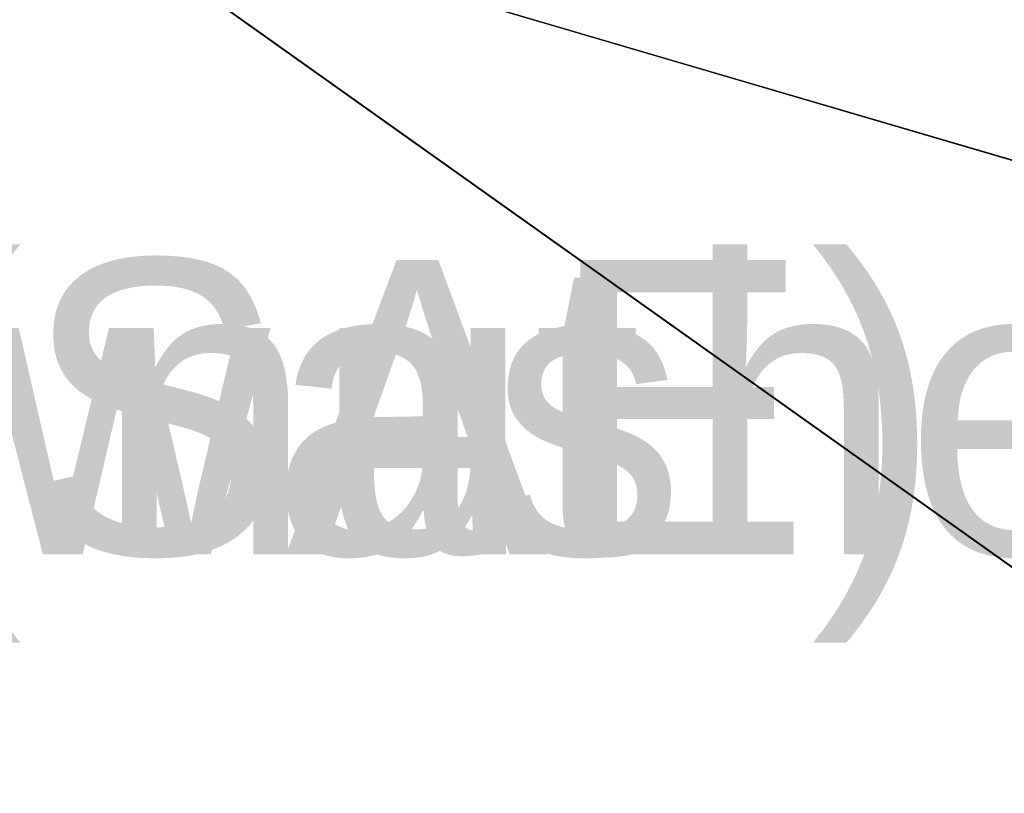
# Model space of a CAD drawing. Extents: x 219 to 498, y 110 to 382.
# Tile 408 of 656: x 232.95 to 236.29, y 242.18 to 244.81. Entities that reach past the tile are written whole.
import ezdxf

# ---------------------------------------------------------------- set-up
doc = ezdxf.new("R2010")
doc.units = 0
doc.header["$MEASUREMENT"] = 0
doc.layers.get('0').update_dxf_attribs({"color": 144, "linetype": 'CONTINUOUS'})
doc.layers.add('POTEAU', color=36, linetype='CONTINUOUS')
doc.layers.add('VOILE', color=134, linetype='CONTINUOUS')

# ---------------------------------------------------------------- blocks, each defined once
blk = doc.blocks.new('GROUP_16')
blk = doc.blocks.new('GROUP_17')
blk = doc.blocks.new('GROUP_15')
blk = doc.blocks.new('GROUP_14')
ref = blk.add_blockref('GROUP_16', (0, 0, 0.75))
ref.add_attrib('Skp_GroupInstanceName', '.500 flat washer (SAE)', (0, 0), dxfattribs={"height": 1})
ref = blk.add_blockref('GROUP_17', (0.1649, 0.1082, 0.0938))
ref.add_attrib('Skp_GroupInstanceName', '.500 bolt', (0, 0), dxfattribs={"height": 1})
ref = blk.add_blockref('GROUP_15', (0.1649, 0.1082, 0.3735))
ref.add_attrib('Skp_GroupInstanceName', '.500 hex nut', (0, 0), dxfattribs={"height": 1})
blk = doc.blocks.new('GROUP_22')
blk = doc.blocks.new('GROUP_20')
ref = blk.add_blockref('GROUP_22', (0, 0, 0.75))
ref.add_attrib('Skp_GroupInstanceName', '.500 flat washer (SAE)', (0, 0), dxfattribs={"height": 1})
blk = doc.blocks.new('GROUP_1')
at = {"color": 254}
for name, p in [('GROUP_14', (8.6351, 2.9786, 97.2686)), ('GROUP_20', (3.6351, 2.9786, 97.2686))]:
    blk.add_blockref(name, p, dxfattribs=at)
blk = doc.blocks.new('GROUPE_18')
at = {"color": 233}
blk.add_line((0, 117.5667, 0.1872), (28.5444, 109.6029, 7.6595), dxfattribs=at)
for p, q in [((11.3754, 109.6478, 3.3323), (0, 117.5667, 0.1872)), ((0, 117.5558), (11.3754, 109.6369, 3.1451)), ((0, 117.5558), (28.5444, 109.592, 7.4723))]:
    blk.add_line(p, q)
at = {"color": 22}
mesh = blk.add_polyface(dxfattribs=at)
corners = [(28.5444, 109.6029, 7.6595), (18.9787, 117.8673, 5.3059), (0, 117.5667, 0.1872)]
mesh.append_faces([[corners[k] for k in face] for face in [(0, 1, 2)]], dxfattribs={"color": 22})
mesh = blk.add_polyface(dxfattribs=at)
corners = [(28.5444, 109.592, 7.4723), (0, 117.5558), (18.9787, 117.8564, 5.1187)]
mesh.append_faces([[corners[k] for k in face] for face in [(0, 1, 2)]], dxfattribs={"color": 22})
mesh = blk.add_polyface(dxfattribs=at)
corners = [(28.5444, 109.6029, 7.6595), (0, 117.5667, 0.1872), (11.3754, 109.6478, 3.3323)]
mesh.append_faces([[corners[k] for k in face] for face in [(0, 1, 2)]], dxfattribs={"color": 22})
mesh = blk.add_polyface(dxfattribs=at)
corners = [(11.3754, 109.6369, 3.1451), (0, 117.5667, 0.1872), (0, 117.5558), (11.3754, 109.6478, 3.3323)]
mesh.append_faces([[corners[k] for k in face] for face in [(0, 1, 2), (1, 0, 3)]], dxfattribs={"vtx0": -1, "color": 22})
mesh = blk.add_polyface(dxfattribs=at)
corners = [(28.5444, 109.592, 7.4723), (11.3754, 109.6369, 3.1451), (0, 117.5558)]
mesh.append_faces([[corners[k] for k in face] for face in [(0, 1, 2)]], dxfattribs={"color": 22})
blk = doc.blocks.new('GROUP_35')
at = {"layer": 'VOILE', "extrusion": (-2.60656e-05, -0.058031, 0.998315), "rotation": 0.03072820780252}
blk.add_blockref('GROUPE_18', (10.255, 13.2337, -6.0063), dxfattribs=at)

msp = doc.modelspace()

# ---------------------------------------------------------------- block references
msp.add_blockref('GROUP_35', (222.7551, 114.3953, 147.8786))
at = {"layer": 'POTEAU'}
msp.add_blockref('GROUP_1', (219.0677, 240.0173, 52.6124), dxfattribs=at)

doc.saveas('drawing.dxf')
